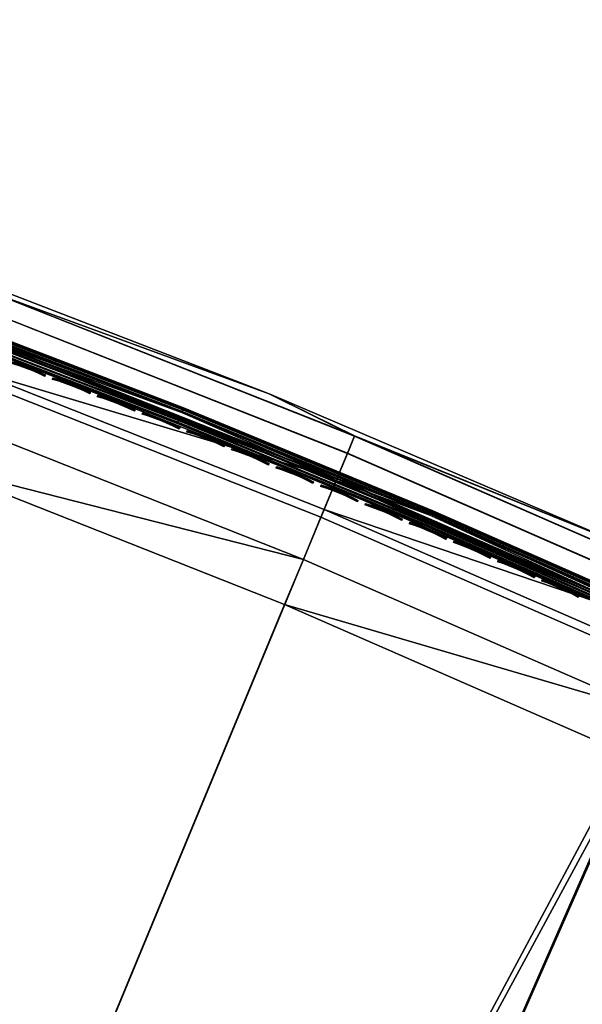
# Model space of a CAD drawing. Header units: inches. Extents: x 0 to 63.6, y -63.6 to 0.
# Tile 433 of 475: x 22.5 to 25.8, y -8.2 to -2.5. Entities that reach past the tile are written whole.
import ezdxf

# ---------------------------------------------------------------- set-up
doc = ezdxf.new("R2010")
doc.units = ezdxf.units.IN
doc.header["$LTSCALE"] = 0.03937
doc.header["$MEASUREMENT"] = 0
for name, color, linetype in [('A-FURN-3-ST', 151, 'Continuous'), ('A-FURN-3-ST-SEAM', 250, 'Continuous'), ('A-FURN-3-STITCH', 15, 'Continuous')]:
    doc.layers.add(name, color=color, linetype=linetype)

msp = doc.modelspace()

# ---------------------------------------------------------------- meshes
at = {"layer": 'A-FURN-3-ST'}
mesh = msp.add_polyface(dxfattribs=at)
corners = [(13.9787, -25.6395, 5), (13.9126, -25.8191, 5.0381), (12.3211, -25.0702, 5), (12.2629, -25.2525, 5.0381), (12.4992, -25.6536, 5.5), (12.1805, -25.5102, 5.3087), (13.8192, -26.0731, 5.3087), (13.8566, -25.9714, 5.1464), (12.2135, -25.407, 5.1464), (14.1775, -26.2475, 16.9), (12.4992, -25.6536, 16.9), (15.73, -25.9885, 17.9625), (15.8397, -25.7258, 18), (14.0856, -25.3429, 17.9625), (14.1839, -25.0757, 18), (12.4149, -24.7692, 17.9625), (12.5015, -24.498, 18), (12.3342, -25.0219, 17.8526), (13.9941, -25.5919, 17.8526), (15.6277, -26.2333, 17.8526), (12.2649, -25.2389, 17.6778), (13.9154, -25.8057, 17.6778), (12.1782, -25.5101, 17.1847), (13.8171, -26.0729, 17.1847), (13.8551, -25.9698, 17.45), (12.2117, -25.4054, 17.45), (25.0468, -31.0664, 18), (37.515, -13.6013, 18), (23.6135, -30.0129, 18), (35.7144, -12.3007, 18), (22.136, -29.0223, 18), (33.8688, -11.0648, 18), (31.9805, -9.8953, 18), (20.6169, -28.0967, 18), (30.0518, -8.7935, 18), (19.0593, -27.2377, 18), (28.0852, -7.761, 18), (17.4659, -26.4469, 18), (26.0832, -6.7989, 18), (24.0483, -5.9085, 18), (21.9831, -5.0909, 18), (19.8901, -4.3472, 18), (17.772, -3.6783, 18), (10.7957, -23.9936, 18), (15.6316, -3.085, 18), (29.9607, -7.4937, 5.5), (30.5611, -7.8617, 5.3087), (28.561, -6.8115, 5.3087), (28.3538, -7.2244, 5), (28.4396, -7.0534, 5.0381), (30.4312, -8.0991, 5.0381), (30.3394, -8.2669, 5), (30.5091, -7.9568, 5.1464), (28.5124, -6.9084, 5.1464), (30.1884, -8.5438, 17.9625), (28.2129, -7.5065, 17.9625), (30.5088, -7.9577, 17.45), (28.5122, -6.9094, 17.45), (28.4339, -7.0657, 17.6778), (30.425, -8.1111, 17.6778), (28.3318, -7.2693, 17.8526), (30.3157, -8.311, 17.8526), (37.8745, -13.121, 5), (24.6816, -31.5424, 5), (23.2694, -30.5044, 5), (36.0566, -11.8078, 5), (21.8136, -29.5284, 5), (34.1932, -10.5601, 5), (32.2866, -9.3793, 5), (20.3169, -28.6163, 5), (18.7822, -27.7699, 5), (17.2123, -26.9907, 5), (26.3325, -6.2531, 5), (15.6101, -26.2801, 5), (24.2779, -5.3542, 5), (22.1927, -4.5288, 5), (20.0796, -3.7779, 5), (17.9411, -3.1026, 5), (10.6404, -24.5731, 5), (15.7799, -2.5037, 5)]
mesh.append_faces([[corners[k] for k in face] for face in [(0, 1, 2), (2, 1, 3), (4, 5, 6), (7, 6, 5, 8), (1, 7, 8, 3), (4, 9, 10), (11, 12, 13), (13, 12, 14), (13, 14, 15), (15, 14, 16), (15, 17, 18, 13), (13, 18, 19, 11), (17, 20, 21, 18), (22, 10, 23), (24, 21, 20, 25), (23, 24, 25, 22), (26, 27, 28), (28, 29, 30), (30, 31, 32), (30, 32, 33), (33, 32, 34), (33, 34, 35), (35, 34, 36), (35, 36, 37), (37, 36, 38), (37, 38, 12), (12, 38, 39), (12, 39, 40), (12, 40, 14), (14, 40, 41), (14, 41, 16), (16, 41, 42), (16, 42, 43), (43, 42, 44), (45, 46, 47), (48, 49, 50), (48, 50, 51), (52, 50, 49, 53), (34, 54, 36), (36, 54, 55), (56, 57, 58, 59), (59, 58, 60, 61), (61, 60, 55, 54), (62, 63, 64), (65, 64, 66), (67, 66, 68), (68, 66, 69), (68, 69, 51), (51, 69, 70), (51, 70, 48), (48, 70, 71), (48, 71, 72), (72, 71, 73), (72, 73, 74), (74, 73, 75), (75, 73, 0), (75, 0, 76), (76, 0, 2), (76, 2, 77), (77, 2, 78), (77, 78, 79)]])
mesh = msp.add_polyface(dxfattribs=at)
corners = [(29.9607, -7.4937, 5.5), (28.561, -6.8115, 5.3087), (27.993, -6.4872, 5.5), (26.5248, -5.8331, 5.3087), (25.9915, -5.5497, 5.5), (24.4552, -4.9276, 5.3087), (23.9587, -4.6822, 5.5), (22.3547, -4.0962, 5.3087), (21.897, -3.8858, 5.5), (20.2261, -3.3398, 5.3087), (30.5611, -7.8617, 5.3087), (30.5091, -7.9568, 5.1464), (28.5124, -6.9084, 5.1464), (26.4797, -5.9317, 5.1464), (24.4136, -5.0277, 5.1464), (22.3168, -4.1977, 5.1464), (20.1917, -3.4426, 5.1464), (20.0796, -3.7779, 5), (22.2599, -4.3496, 5.0381), (22.1927, -4.5288, 5), (24.3514, -5.1775, 5.0381), (24.2779, -5.3542, 5), (26.4122, -6.0791, 5.0381), (26.3325, -6.2531, 5), (28.4396, -7.0534, 5.0381), (28.3538, -7.2244, 5), (29.9607, -7.4937, 16.9), (27.993, -6.4872, 16.9), (25.9915, -5.5497, 16.9), (23.9587, -4.6822, 16.9), (21.897, -3.8858, 16.9), (28.0852, -7.761, 18), (28.2129, -7.5065, 17.9625), (26.0832, -6.7989, 18), (26.2017, -6.54, 17.9625), (24.0483, -5.9085, 18), (24.1575, -5.6456, 17.9625), (21.9831, -5.0909, 18), (22.0829, -4.8243, 17.9625), (19.8901, -4.3472, 18), (30.5615, -7.8612, 17.1847), (28.5613, -6.8111, 17.1847), (28.5122, -6.9094, 17.45), (30.5088, -7.9577, 17.45), (26.5252, -5.8326, 17.1847), (26.4796, -5.9326, 17.45), (26.4069, -6.0916, 17.6778), (28.4339, -7.0657, 17.6778), (26.3121, -6.2988, 17.8526), (28.3318, -7.2693, 17.8526), (24.4556, -4.9271, 17.1847), (24.4136, -5.0287, 17.45), (24.3466, -5.1902, 17.6778), (24.2593, -5.4006, 17.8526), (22.3551, -4.0957, 17.1847), (22.3168, -4.1987, 17.45), (22.2556, -4.3624, 17.6778), (22.1758, -4.5758, 17.8526), (20.2264, -3.3393, 17.1847), (20.1918, -3.4436, 17.45)]
mesh.append_faces([[corners[k] for k in face] for face in [(0, 1, 2), (2, 1, 3), (2, 3, 4), (4, 3, 5), (4, 5, 6), (6, 5, 7), (6, 7, 8), (8, 7, 9), (10, 11, 12, 1), (1, 12, 13, 3), (3, 13, 14, 5), (5, 14, 15, 7), (7, 15, 16, 9), (17, 18, 19), (19, 18, 20), (19, 20, 21), (21, 20, 22), (21, 22, 23), (23, 22, 24), (23, 24, 25), (12, 24, 22, 13), (13, 22, 20, 14), (14, 20, 18, 15), (26, 0, 2), (26, 2, 27), (27, 2, 4), (27, 4, 28), (28, 4, 6), (28, 6, 29), (29, 6, 8), (29, 8, 30), (31, 32, 33), (33, 32, 34), (33, 34, 35), (35, 34, 36), (35, 36, 37), (37, 36, 38), (37, 38, 39), (40, 26, 41), (40, 41, 42, 43), (26, 27, 41), (41, 27, 44), (41, 44, 45, 42), (42, 45, 46, 47), (47, 46, 48, 49), (49, 48, 34, 32), (27, 28, 44), (44, 28, 50), (44, 50, 51, 45), (45, 51, 52, 46), (46, 52, 53, 48), (48, 53, 36, 34), (28, 29, 50), (50, 29, 54), (50, 54, 55, 51), (51, 55, 56, 52), (52, 56, 57, 53), (53, 57, 38, 36), (29, 30, 54), (54, 30, 58), (54, 58, 59, 55)]])
at = {"layer": 'A-FURN-3-ST-SEAM'}
mesh = msp.add_polyface(dxfattribs=at)
corners = [(24.8814, -5.4315, 17.7208), (23.4328, -4.8334, 17.7208), (23.4275, -4.847, 17.7078), (24.8757, -5.445, 17.7078), (23.4243, -4.8549, 17.6902), (24.8723, -5.4528, 17.6902), (24.332, -5.226, 17.6706), (22.2423, -4.3988, 17.6706), (21.9694, -4.2958, 17.6902), (20.5091, -3.7755, 17.6902), (20.5118, -3.7674, 17.7078), (21.9724, -4.2878, 17.7078), (21.9774, -4.2741, 17.7208), (20.5165, -3.7535, 17.7208), (22.2572, -4.3586, 17.7271), (24.3483, -5.1864, 17.7271), (23.4495, -4.7914, 17.7234), (21.993, -4.2317, 17.7234), (20.5311, -3.7107, 17.7234), (21.9988, -4.2157, 17.7112), (20.5365, -3.6946, 17.7112), (22.0025, -4.2058, 17.6931), (20.5399, -3.6846, 17.6931), (22.0032, -4.2037, 17.6723), (20.5406, -3.6825, 17.6723), (22.001, -4.2099, 17.6524), (20.5385, -3.6887, 17.6524), (21.9957, -4.2244, 17.636), (20.5336, -3.7033, 17.636), (22.2619, -4.3461, 17.628), (23.4523, -4.7841, 17.636), (24.3535, -5.1741, 17.628), (23.458, -4.7698, 17.6524), (23.4604, -4.7637, 17.6723), (23.4596, -4.7657, 17.6931), (23.4557, -4.7756, 17.7112), (24.8744, -5.448, 17.6522), (23.4263, -4.85, 17.6522), (23.431, -4.838, 17.6377), (24.8795, -5.4361, 17.6377), (23.4374, -4.8218, 17.6292), (21.9817, -4.2623, 17.6292), (20.5205, -3.7417, 17.6292), (21.9757, -4.2787, 17.6377), (20.5149, -3.7582, 17.6377), (21.9713, -4.2909, 17.6522), (20.5108, -3.7704, 17.6522)]
mesh.append_faces([[corners[k] for k in face] for face in [(0, 1, 2, 3), (3, 2, 4, 5), (6, 4, 7), (7, 4, 8), (7, 8, 9), (10, 11, 12, 13), (13, 12, 14), (14, 12, 1), (14, 1, 15), (2, 1, 12, 11), (4, 2, 11, 8), (15, 16, 14), (14, 16, 17), (14, 17, 18), (18, 17, 19, 20), (20, 19, 21, 22), (22, 21, 23, 24), (24, 23, 25, 26), (26, 25, 27, 28), (28, 27, 29), (29, 27, 30), (29, 30, 31), (32, 30, 27, 25), (33, 32, 25, 23), (34, 33, 23, 21), (35, 34, 21, 19), (16, 35, 19, 17), (36, 37, 38, 39), (31, 40, 29), (29, 40, 41), (29, 41, 42), (42, 41, 43, 44), (44, 43, 45, 46), (46, 45, 7), (7, 45, 37), (7, 37, 6), (38, 37, 45, 43), (40, 38, 43, 41)]])
mesh = msp.add_polyface(dxfattribs=at)
corners = [(26.3909, -6.1269, 17.6706), (27.7416, -6.7649, 17.6902), (26.3119, -6.0895, 17.6902), (24.8723, -5.4528, 17.6902), (26.3155, -6.0817, 17.7078), (24.8757, -5.445, 17.7078), (26.3215, -6.0684, 17.7208), (24.8814, -5.4315, 17.7208), (26.4087, -6.088, 17.7271), (27.7517, -6.7441, 17.7208), (24.3483, -5.1864, 17.7271), (23.4328, -4.8334, 17.7208), (23.4243, -4.8549, 17.6902), (24.332, -5.226, 17.6706), (27.7715, -6.7034, 17.7234), (26.3402, -6.0273, 17.7234), (24.8991, -5.3899, 17.7234), (26.3472, -6.0118, 17.7112), (24.9057, -5.3742, 17.7112), (26.3516, -6.0022, 17.6931), (24.9098, -5.3645, 17.6931), (26.3525, -6.0002, 17.6723), (24.9107, -5.3625, 17.6723), (26.3498, -6.0061, 17.6524), (24.9081, -5.3685, 17.6524), (26.3434, -6.0202, 17.636), (24.9021, -5.3827, 17.636), (26.4143, -6.0758, 17.628), (27.7749, -6.6964, 17.636), (24.3535, -5.1741, 17.628), (23.4523, -4.7841, 17.636), (23.458, -4.7698, 17.6524), (23.4604, -4.7637, 17.6723), (23.4596, -4.7657, 17.6931), (23.4557, -4.7756, 17.7112), (23.4495, -4.7914, 17.7234), (27.7572, -6.7328, 17.6292), (26.3267, -6.057, 17.6292), (24.8863, -5.42, 17.6292), (26.3195, -6.0729, 17.6377), (24.8795, -5.4361, 17.6377), (26.3142, -6.0847, 17.6522), (24.8744, -5.448, 17.6522), (27.744, -6.7602, 17.6522), (23.4263, -4.85, 17.6522), (23.431, -4.838, 17.6377), (23.4374, -4.8218, 17.6292)]
mesh.append_faces([[corners[k] for k in face] for face in [(0, 1, 2), (0, 2, 3), (3, 2, 4, 5), (5, 4, 6, 7), (7, 6, 8), (8, 6, 9), (8, 10, 7), (7, 10, 11), (3, 12, 13), (13, 0, 3), (8, 14, 15), (8, 15, 16), (16, 15, 17, 18), (18, 17, 19, 20), (20, 19, 21, 22), (22, 21, 23, 24), (24, 23, 25, 26), (26, 25, 27), (27, 25, 28), (27, 29, 26), (26, 29, 30), (26, 30, 31, 24), (24, 31, 32, 22), (22, 32, 33, 20), (20, 33, 34, 18), (18, 34, 35, 16), (16, 35, 10), (10, 8, 16), (27, 36, 37), (27, 37, 38), (38, 37, 39, 40), (40, 39, 41, 42), (42, 41, 0), (0, 41, 43), (0, 13, 42), (42, 13, 44), (40, 45, 46, 38), (38, 46, 29), (29, 27, 38)]])
at = {"layer": 'A-FURN-3-STITCH'}
mesh = msp.add_polyface(dxfattribs=at)
corners = [(22.3916, -4.481, 17.7252), (22.3568, -4.4646, 17.732), (22.3582, -4.4607, 17.7351), (22.3925, -4.4788, 17.7241), (22.3599, -4.4562, 17.733), (22.3942, -4.4744, 17.722), (22.3602, -4.4557, 17.7278), (22.395, -4.4721, 17.721), (22.3211, -4.4492, 17.736), (22.3225, -4.4453, 17.7391), (22.3242, -4.4408, 17.737), (22.3245, -4.4403, 17.7318), (22.2847, -4.4348, 17.7372), (22.2862, -4.4309, 17.7403), (22.2879, -4.4264, 17.7382), (22.2881, -4.4259, 17.733), (22.248, -4.4216, 17.7355), (22.2494, -4.4176, 17.7386), (22.2511, -4.4132, 17.7366), (22.2514, -4.4126, 17.7314), (22.211, -4.4096, 17.7311), (22.2125, -4.4056, 17.7342), (22.2142, -4.4012, 17.7322), (22.2144, -4.4006, 17.727), (22.6532, -4.5807, 17.7252), (22.6185, -4.5642, 17.732), (22.6199, -4.5602, 17.7351), (22.6541, -4.5785, 17.7241), (22.6217, -4.5558, 17.733), (22.6558, -4.574, 17.722), (22.6219, -4.5552, 17.7278), (22.6567, -4.5718, 17.721), (22.5828, -4.5486, 17.736), (22.5843, -4.5446, 17.7391), (22.586, -4.5402, 17.737), (22.5863, -4.5396, 17.7318), (22.5466, -4.534, 17.7372), (22.548, -4.5301, 17.7403), (22.5498, -4.5256, 17.7382), (22.55, -4.5251, 17.733), (22.5099, -4.5206, 17.7355), (22.5113, -4.5167, 17.7386), (22.5131, -4.5122, 17.7366), (22.5133, -4.5117, 17.7314), (22.473, -4.5084, 17.7311), (22.4744, -4.5045, 17.7342), (22.4762, -4.5001, 17.7322), (22.4764, -4.4995, 17.727), (22.4361, -4.4976, 17.7239), (22.437, -4.4953, 17.7229), (22.4387, -4.4909, 17.7209), (22.4395, -4.4887, 17.7198), (22.9144, -4.6816, 17.7252), (22.8797, -4.6648, 17.732), (22.8812, -4.6609, 17.7351), (22.9152, -4.6793, 17.7241), (22.8829, -4.6565, 17.733), (22.917, -4.6749, 17.722), (22.8441, -4.6491, 17.736), (22.8456, -4.6452, 17.7391), (22.8474, -4.6407, 17.737), (22.8476, -4.6402, 17.7318), (22.8832, -4.6559, 17.7278), (22.8079, -4.6344, 17.7372), (22.8094, -4.6305, 17.7403), (22.8112, -4.626, 17.7382), (22.8114, -4.6255, 17.733), (22.7713, -4.6208, 17.7355), (22.7728, -4.6169, 17.7386), (22.7745, -4.6125, 17.7366), (22.7748, -4.6119, 17.7314), (22.7344, -4.6085, 17.7311), (22.7359, -4.6046, 17.7342), (22.7377, -4.6001, 17.7322), (22.7379, -4.5996, 17.727), (22.6976, -4.5975, 17.7239), (22.6985, -4.5952, 17.7229), (22.7002, -4.5908, 17.7209), (22.7011, -4.5886, 17.7198)]
mesh.append_faces([[corners[k] for k in face] for face in [(0, 1, 2, 3), (3, 2, 4, 5), (5, 4, 6, 7), (1, 8, 9, 2), (2, 9, 10, 4), (4, 10, 11, 6), (8, 12, 13, 9), (9, 13, 14, 10), (10, 14, 15, 11), (12, 16, 17, 13), (13, 17, 18, 14), (14, 18, 19, 15), (16, 20, 21, 17), (17, 21, 22, 18), (18, 22, 23, 19), (24, 25, 26, 27), (27, 26, 28, 29), (29, 28, 30, 31), (25, 32, 33, 26), (26, 33, 34, 28), (28, 34, 35, 30), (32, 36, 37, 33), (33, 37, 38, 34), (34, 38, 39, 35), (36, 40, 41, 37), (37, 41, 42, 38), (38, 42, 43, 39), (40, 44, 45, 41), (41, 45, 46, 42), (42, 46, 47, 43), (44, 48, 49, 45), (45, 49, 50, 46), (46, 50, 51, 47), (52, 53, 54, 55), (55, 54, 56, 57), (53, 58, 59, 54), (54, 59, 60, 56), (56, 60, 61, 62), (58, 63, 64, 59), (59, 64, 65, 60), (60, 65, 66, 61), (63, 67, 68, 64), (64, 68, 69, 65), (65, 69, 70, 66), (67, 71, 72, 68), (68, 72, 73, 69), (69, 73, 74, 70), (71, 75, 76, 72), (72, 76, 77, 73), (73, 77, 78, 74)]])
mesh = msp.add_polyface(dxfattribs=at)
corners = [(23.6607, -4.9738, 17.732), (23.6253, -4.9576, 17.736), (23.6269, -4.9537, 17.7391), (23.6622, -4.9699, 17.7351), (23.5893, -4.9424, 17.7372), (23.5909, -4.9385, 17.7403), (23.5927, -4.9341, 17.7382), (23.6287, -4.9493, 17.737), (23.5929, -4.9335, 17.733), (23.6289, -4.9487, 17.7318), (23.5529, -4.9283, 17.7355), (23.5544, -4.9245, 17.7386), (23.5562, -4.92, 17.7366), (23.5565, -4.9195, 17.7314), (23.5162, -4.9155, 17.7311), (23.5177, -4.9116, 17.7342), (23.5195, -4.9072, 17.7322), (23.5198, -4.9067, 17.727), (23.4795, -4.904, 17.7239), (23.4804, -4.9018, 17.7229), (23.4822, -4.8974, 17.7209), (23.4831, -4.8952, 17.7198), (22.917, -4.6749, 17.722), (22.8829, -4.6565, 17.733), (22.8832, -4.6559, 17.7278), (22.9179, -4.6727, 17.721), (23.1751, -4.7835, 17.7252), (23.1405, -4.7667, 17.732), (23.142, -4.7628, 17.7351), (23.176, -4.7813, 17.7241), (23.1437, -4.7583, 17.733), (23.1777, -4.7769, 17.722), (23.144, -4.7578, 17.7278), (23.1786, -4.7747, 17.721), (23.105, -4.7508, 17.736), (23.1065, -4.7469, 17.7391), (23.1083, -4.7424, 17.737), (23.1085, -4.7419, 17.7318), (23.0688, -4.7359, 17.7372), (23.0704, -4.732, 17.7403), (23.0721, -4.7276, 17.7382), (23.0724, -4.727, 17.733), (23.0323, -4.7222, 17.7355), (23.0338, -4.7183, 17.7386), (23.0355, -4.7138, 17.7366), (23.0358, -4.7133, 17.7314), (22.9955, -4.7097, 17.7311), (22.997, -4.7058, 17.7342), (22.9987, -4.7013, 17.7322), (22.999, -4.7008, 17.727), (22.9587, -4.6985, 17.7239), (22.9596, -4.6963, 17.7229), (22.9613, -4.6918, 17.7209), (22.9622, -4.6896, 17.7198), (23.4353, -4.8867, 17.7252), (23.4008, -4.8697, 17.732), (23.4023, -4.8658, 17.7351), (23.4362, -4.8845, 17.7241), (23.4041, -4.8613, 17.733), (23.438, -4.8801, 17.722), (23.4044, -4.8608, 17.7278), (23.4389, -4.8778, 17.721), (23.3654, -4.8536, 17.736), (23.3669, -4.8497, 17.7391), (23.3687, -4.8453, 17.737), (23.3689, -4.8447, 17.7318), (23.3293, -4.8386, 17.7372), (23.3308, -4.8347, 17.7403), (23.3326, -4.8302, 17.7382), (23.3329, -4.8297, 17.733), (23.2928, -4.8247, 17.7355), (23.2943, -4.8208, 17.7386), (23.2961, -4.8164, 17.7366), (23.2963, -4.8158, 17.7314), (23.2561, -4.812, 17.7311), (23.2576, -4.8081, 17.7342), (23.2594, -4.8037, 17.7322), (23.2596, -4.8032, 17.727), (23.2193, -4.8007, 17.7239), (23.2202, -4.7984, 17.7229), (23.222, -4.794, 17.7209), (23.2229, -4.7918, 17.7198)]
mesh.append_faces([[corners[k] for k in face] for face in [(0, 1, 2, 3), (1, 4, 5, 2), (2, 5, 6, 7), (7, 6, 8, 9), (4, 10, 11, 5), (5, 11, 12, 6), (6, 12, 13, 8), (10, 14, 15, 11), (11, 15, 16, 12), (12, 16, 17, 13), (14, 18, 19, 15), (15, 19, 20, 16), (16, 20, 21, 17), (22, 23, 24, 25), (26, 27, 28, 29), (29, 28, 30, 31), (31, 30, 32, 33), (27, 34, 35, 28), (28, 35, 36, 30), (30, 36, 37, 32), (34, 38, 39, 35), (35, 39, 40, 36), (36, 40, 41, 37), (38, 42, 43, 39), (39, 43, 44, 40), (40, 44, 45, 41), (42, 46, 47, 43), (43, 47, 48, 44), (44, 48, 49, 45), (46, 50, 51, 47), (47, 51, 52, 48), (48, 52, 53, 49), (54, 55, 56, 57), (57, 56, 58, 59), (59, 58, 60, 61), (55, 62, 63, 56), (56, 63, 64, 58), (58, 64, 65, 60), (62, 66, 67, 63), (63, 67, 68, 64), (64, 68, 69, 65), (66, 70, 71, 67), (67, 71, 72, 68), (68, 72, 73, 69), (70, 74, 75, 71), (71, 75, 76, 72), (72, 76, 77, 73), (74, 78, 79, 75), (75, 79, 80, 76), (76, 80, 81, 77)]])
mesh = msp.add_polyface(dxfattribs=at)
corners = [(23.6951, -4.991, 17.7252), (23.6607, -4.9738, 17.732), (23.6622, -4.9699, 17.7351), (23.696, -4.9888, 17.7241), (23.664, -4.9655, 17.733), (23.6978, -4.9844, 17.722), (23.6643, -4.965, 17.7278), (23.6987, -4.9821, 17.721), (23.6269, -4.9537, 17.7391), (23.6287, -4.9493, 17.737), (23.6289, -4.9487, 17.7318), (23.9545, -5.0964, 17.7252), (23.9201, -5.0791, 17.732), (23.9217, -5.0752, 17.7351), (23.9554, -5.0942, 17.7241), (23.9235, -5.0708, 17.733), (23.9572, -5.0898, 17.722), (23.9237, -5.0703, 17.7278), (23.9581, -5.0876, 17.721), (23.8848, -5.0627, 17.736), (23.8864, -5.0588, 17.7391), (23.8882, -5.0544, 17.737), (23.8884, -5.0539, 17.7318), (23.8489, -5.0474, 17.7372), (23.8504, -5.0435, 17.7403), (23.8522, -5.0391, 17.7382), (23.8525, -5.0385, 17.733), (23.8125, -5.0332, 17.7355), (23.814, -5.0293, 17.7386), (23.8159, -5.0249, 17.7366), (23.8161, -5.0243, 17.7314), (23.7759, -5.0202, 17.7311), (23.7774, -5.0163, 17.7342), (23.7792, -5.0119, 17.7322), (23.7795, -5.0114, 17.727), (23.7392, -5.0085, 17.7239), (23.7401, -5.0063, 17.7229), (23.742, -5.0019, 17.7209), (23.7429, -4.9997, 17.7198), (24.2133, -5.203, 17.7252), (24.179, -5.1855, 17.732), (24.1806, -5.1817, 17.7351), (24.2143, -5.2008, 17.7241), (24.1824, -5.1773, 17.733), (24.2161, -5.1964, 17.722), (24.1827, -5.1767, 17.7278), (24.217, -5.1942, 17.721), (24.1438, -5.169, 17.736), (24.1454, -5.1651, 17.7391), (24.1472, -5.1607, 17.737), (24.1475, -5.1602, 17.7318), (24.1079, -5.1535, 17.7372), (24.1095, -5.1496, 17.7403), (24.1114, -5.1452, 17.7382), (24.1116, -5.1447, 17.733), (24.0716, -5.1391, 17.7355), (24.0732, -5.1353, 17.7386), (24.075, -5.1308, 17.7366), (24.0753, -5.1303, 17.7314), (24.0351, -5.126, 17.7311), (24.0366, -5.1221, 17.7342), (24.0385, -5.1177, 17.7322), (24.0387, -5.1172, 17.727), (23.9985, -5.1142, 17.7239), (23.9994, -5.1119, 17.7229), (24.0012, -5.1075, 17.7209), (24.0022, -5.1053, 17.7198), (24.3666, -5.2608, 17.7372), (24.3303, -5.2462, 17.7355), (24.3319, -5.2424, 17.7386), (24.3682, -5.2569, 17.7403), (24.3337, -5.238, 17.7366), (24.37, -5.2525, 17.7382), (24.334, -5.2374, 17.7314), (24.3703, -5.252, 17.733), (24.2938, -5.2329, 17.7311), (24.2954, -5.2291, 17.7342), (24.2972, -5.2247, 17.7322), (24.2975, -5.2241, 17.727), (24.2573, -5.2209, 17.7239), (24.2582, -5.2187, 17.7229), (24.2601, -5.2143, 17.7209), (24.261, -5.2121, 17.7198)]
mesh.append_faces([[corners[k] for k in face] for face in [(0, 1, 2, 3), (3, 2, 4, 5), (5, 4, 6, 7), (2, 8, 9, 4), (4, 9, 10, 6), (11, 12, 13, 14), (14, 13, 15, 16), (16, 15, 17, 18), (12, 19, 20, 13), (13, 20, 21, 15), (15, 21, 22, 17), (19, 23, 24, 20), (20, 24, 25, 21), (21, 25, 26, 22), (23, 27, 28, 24), (24, 28, 29, 25), (25, 29, 30, 26), (27, 31, 32, 28), (28, 32, 33, 29), (29, 33, 34, 30), (31, 35, 36, 32), (32, 36, 37, 33), (33, 37, 38, 34), (39, 40, 41, 42), (42, 41, 43, 44), (44, 43, 45, 46), (40, 47, 48, 41), (41, 48, 49, 43), (43, 49, 50, 45), (47, 51, 52, 48), (48, 52, 53, 49), (49, 53, 54, 50), (51, 55, 56, 52), (52, 56, 57, 53), (53, 57, 58, 54), (55, 59, 60, 56), (56, 60, 61, 57), (57, 61, 62, 58), (59, 63, 64, 60), (60, 64, 65, 61), (61, 65, 66, 62), (67, 68, 69, 70), (70, 69, 71, 72), (72, 71, 73, 74), (68, 75, 76, 69), (69, 76, 77, 71), (71, 77, 78, 73), (75, 79, 80, 76), (76, 80, 81, 77), (77, 81, 82, 78)]])
mesh = msp.add_polyface(dxfattribs=at)
corners = [(24.4717, -5.3108, 17.7252), (24.4375, -5.2931, 17.732), (24.4391, -5.2893, 17.7351), (24.4727, -5.3086, 17.7241), (24.441, -5.2849, 17.733), (24.4745, -5.3042, 17.722), (24.4412, -5.2843, 17.7278), (24.4754, -5.302, 17.721), (24.4024, -5.2764, 17.736), (24.404, -5.2726, 17.7391), (24.4058, -5.2682, 17.737), (24.4061, -5.2676, 17.7318), (24.3666, -5.2608, 17.7372), (24.3682, -5.2569, 17.7403), (24.37, -5.2525, 17.7382), (24.3703, -5.252, 17.733), (24.7296, -5.4196, 17.7252), (24.6955, -5.4018, 17.732), (24.6971, -5.398, 17.7351), (24.7306, -5.4174, 17.7241), (24.699, -5.3936, 17.733), (24.7324, -5.4131, 17.722), (24.6992, -5.3931, 17.7278), (24.7334, -5.4108, 17.721), (24.6604, -5.385, 17.736), (24.662, -5.3811, 17.7391), (24.6639, -5.3767, 17.737), (24.6642, -5.3762, 17.7318), (24.6247, -5.3692, 17.7372), (24.6263, -5.3653, 17.7403), (24.6282, -5.3609, 17.7382), (24.6284, -5.3604, 17.733), (24.5885, -5.3545, 17.7355), (24.5901, -5.3506, 17.7386), (24.592, -5.3462, 17.7366), (24.5922, -5.3457, 17.7314), (24.552, -5.341, 17.7311), (24.5537, -5.3372, 17.7342), (24.5555, -5.3328, 17.7322), (24.5558, -5.3322, 17.727), (24.5156, -5.3289, 17.7239), (24.5165, -5.3267, 17.7229), (24.5184, -5.3223, 17.7209), (24.5193, -5.3201, 17.7198), (24.9871, -5.5297, 17.7252), (24.953, -5.5117, 17.732), (24.9546, -5.5079, 17.7351), (24.988, -5.5275, 17.7241), (24.9565, -5.5035, 17.733), (24.9899, -5.5231, 17.722), (24.9568, -5.5029, 17.7278), (24.9909, -5.5209, 17.721), (24.918, -5.4947, 17.736), (24.9196, -5.4909, 17.7391), (24.9215, -5.4865, 17.737), (24.9218, -5.4859, 17.7318), (24.8823, -5.4787, 17.7372), (24.884, -5.4749, 17.7403), (24.8859, -5.4705, 17.7382), (24.8861, -5.47, 17.733), (24.8462, -5.4639, 17.7355), (24.8478, -5.46, 17.7386), (24.8497, -5.4556, 17.7366), (24.85, -5.4551, 17.7314), (24.8098, -5.4503, 17.7311), (24.8115, -5.4464, 17.7342), (24.8133, -5.442, 17.7322), (24.8136, -5.4415, 17.727), (24.7734, -5.4379, 17.7239), (24.7744, -5.4357, 17.7229), (24.7763, -5.4313, 17.7209), (24.7772, -5.4292, 17.7198), (25.1034, -5.5744, 17.7355), (25.0671, -5.5606, 17.7311), (25.0688, -5.5568, 17.7342), (25.1051, -5.5706, 17.7386), (25.0308, -5.5481, 17.7239), (25.0317, -5.5459, 17.7229), (25.0336, -5.5416, 17.7209), (25.0707, -5.5524, 17.7322), (25.0346, -5.5394, 17.7198), (25.0709, -5.5519, 17.727)]
mesh.append_faces([[corners[k] for k in face] for face in [(0, 1, 2, 3), (3, 2, 4, 5), (5, 4, 6, 7), (1, 8, 9, 2), (2, 9, 10, 4), (4, 10, 11, 6), (8, 12, 13, 9), (9, 13, 14, 10), (10, 14, 15, 11), (16, 17, 18, 19), (19, 18, 20, 21), (21, 20, 22, 23), (17, 24, 25, 18), (18, 25, 26, 20), (20, 26, 27, 22), (24, 28, 29, 25), (25, 29, 30, 26), (26, 30, 31, 27), (28, 32, 33, 29), (29, 33, 34, 30), (30, 34, 35, 31), (32, 36, 37, 33), (33, 37, 38, 34), (34, 38, 39, 35), (36, 40, 41, 37), (37, 41, 42, 38), (38, 42, 43, 39), (44, 45, 46, 47), (47, 46, 48, 49), (49, 48, 50, 51), (45, 52, 53, 46), (46, 53, 54, 48), (48, 54, 55, 50), (52, 56, 57, 53), (53, 57, 58, 54), (54, 58, 59, 55), (56, 60, 61, 57), (57, 61, 62, 58), (58, 62, 63, 59), (60, 64, 65, 61), (61, 65, 66, 62), (62, 66, 67, 63), (64, 68, 69, 65), (65, 69, 70, 66), (66, 70, 71, 67), (72, 73, 74, 75), (73, 76, 77, 74), (74, 77, 78, 79), (79, 78, 80, 81)]])
mesh = msp.add_polyface(dxfattribs=at)
corners = [(25.244, -5.6408, 17.7252), (25.21, -5.6227, 17.732), (25.2117, -5.6189, 17.7351), (25.245, -5.6386, 17.7241), (25.2136, -5.6145, 17.733), (25.2469, -5.6343, 17.722), (25.2138, -5.614, 17.7278), (25.2478, -5.6321, 17.721), (25.1751, -5.6056, 17.736), (25.1768, -5.6017, 17.7391), (25.1787, -5.5973, 17.737), (25.1789, -5.5968, 17.7318), (25.1395, -5.5894, 17.7372), (25.1412, -5.5856, 17.7403), (25.1431, -5.5812, 17.7382), (25.1433, -5.5807, 17.733), (25.1034, -5.5744, 17.7355), (25.1051, -5.5706, 17.7386), (25.107, -5.5662, 17.7366), (25.1073, -5.5657, 17.7314), (25.0688, -5.5568, 17.7342), (25.0707, -5.5524, 17.7322), (25.0709, -5.5519, 17.727), (25.5004, -5.7531, 17.7252), (25.4665, -5.7349, 17.732), (25.4682, -5.731, 17.7351), (25.5014, -5.7509, 17.7241), (25.4701, -5.7267, 17.733), (25.5033, -5.7466, 17.722), (25.4704, -5.7261, 17.7278), (25.5043, -5.7444, 17.721), (25.4317, -5.7175, 17.736), (25.4334, -5.7137, 17.7391), (25.4353, -5.7093, 17.737), (25.4356, -5.7088, 17.7318), (25.3962, -5.7013, 17.7372), (25.3978, -5.6974, 17.7403), (25.3998, -5.693, 17.7382), (25.4, -5.6925, 17.733), (25.3602, -5.6861, 17.7355), (25.3618, -5.6822, 17.7386), (25.3638, -5.6779, 17.7366), (25.364, -5.6774, 17.7314), (25.3239, -5.6721, 17.7311), (25.3256, -5.6683, 17.7342), (25.3275, -5.6639, 17.7322), (25.3278, -5.6634, 17.727), (25.2876, -5.6595, 17.7239), (25.2886, -5.6573, 17.7229), (25.2905, -5.6529, 17.7209), (25.2915, -5.6508, 17.7198), (25.7564, -5.8665, 17.7252), (25.7225, -5.8481, 17.732), (25.7242, -5.8443, 17.7351), (25.7574, -5.8644, 17.7241), (25.7262, -5.8399, 17.733), (25.7593, -5.86, 17.722), (25.7265, -5.8394, 17.7278), (25.7603, -5.8578, 17.721), (25.6878, -5.8307, 17.736), (25.6895, -5.8268, 17.7391), (25.6914, -5.8225, 17.737), (25.6917, -5.8219, 17.7318), (25.6523, -5.8142, 17.7372), (25.654, -5.8104, 17.7403), (25.656, -5.806, 17.7382), (25.6563, -5.8055, 17.733), (25.6164, -5.7989, 17.7355), (25.6181, -5.7951, 17.7386), (25.62, -5.7907, 17.7366), (25.6203, -5.7902, 17.7314), (25.5802, -5.7848, 17.7311), (25.5819, -5.781, 17.7342), (25.5838, -5.7766, 17.7322), (25.5841, -5.7761, 17.727), (25.544, -5.772, 17.7239), (25.545, -5.7698, 17.7229), (25.5469, -5.7654, 17.7209), (25.5479, -5.7633, 17.7198)]
mesh.append_faces([[corners[k] for k in face] for face in [(0, 1, 2, 3), (3, 2, 4, 5), (5, 4, 6, 7), (1, 8, 9, 2), (2, 9, 10, 4), (4, 10, 11, 6), (8, 12, 13, 9), (9, 13, 14, 10), (10, 14, 15, 11), (12, 16, 17, 13), (13, 17, 18, 14), (14, 18, 19, 15), (17, 20, 21, 18), (18, 21, 22, 19), (23, 24, 25, 26), (26, 25, 27, 28), (28, 27, 29, 30), (24, 31, 32, 25), (25, 32, 33, 27), (27, 33, 34, 29), (31, 35, 36, 32), (32, 36, 37, 33), (33, 37, 38, 34), (35, 39, 40, 36), (36, 40, 41, 37), (37, 41, 42, 38), (39, 43, 44, 40), (40, 44, 45, 41), (41, 45, 46, 42), (43, 47, 48, 44), (44, 48, 49, 45), (45, 49, 50, 46), (51, 52, 53, 54), (54, 53, 55, 56), (56, 55, 57, 58), (52, 59, 60, 53), (53, 60, 61, 55), (55, 61, 62, 57), (59, 63, 64, 60), (60, 64, 65, 61), (61, 65, 66, 62), (63, 67, 68, 64), (64, 68, 69, 65), (65, 69, 70, 66), (67, 71, 72, 68), (68, 72, 73, 69), (69, 73, 74, 70), (71, 75, 76, 72), (72, 76, 77, 73), (73, 77, 78, 74)]])

doc.saveas('drawing.dxf')
